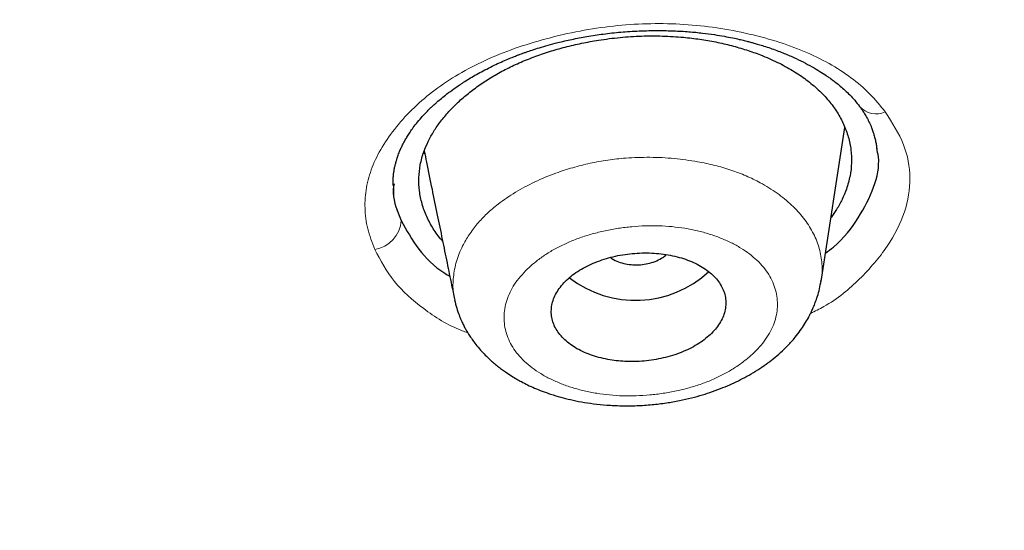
# Model space of a CAD drawing. Header units: millimetres. Extents: x 8 to 1170, y 12 to 886.
# Tile 287 of 656: x 772.22 to 782.36, y 800.33 to 805.58. Entities that reach past the tile are written whole.
import ezdxf

# ---------------------------------------------------------------- set-up
doc = ezdxf.new("R2010")
doc.units = ezdxf.units.MM

msp = doc.modelspace()

# ---------------------------------------------------------------- linework, layer by layer
at = {"color": 7, "linetype": 'Continuous', "lineweight": 30}
for p, q in [((780.479, 802.887), (780.722, 804.473)), ((776.396, 804.203), (776.385, 804.218)), ((776.079, 803.895), (776.078, 803.878)), ((780.475, 802.898), (780.473, 802.888)), ((776.707, 802.699), (776.706, 802.705))]:
    msp.add_line(p, q, dxfattribs=at)
at = {"color": 8, "linetype": 'Continuous', "lineweight": 0}
for centre, radius, start, end in [((781.045, 804.841), 0.227, 221.446, 294.5007), ((775.834, 803.535), 0.319, 278.2632, 356.5917)]:
    msp.add_arc(centre, radius, start, end, dxfattribs=at)
at = {"color": 7, "linetype": 'Continuous', "lineweight": 30}
msp.add_arc((778.566, 803.805), 1.111, 232.1883, 312.8233, dxfattribs=at)
for points, knots in [([(767.643, 873.98), (768.5, 873.977), (770.215, 873.972), (772.782, 873.862), (775.337, 873.677), (777.878, 873.413), (780.398, 873.069), (782.894, 872.648), (785.497, 872.122), (788.198, 871.476), (790.979, 870.694), (793.699, 869.81), (796.351, 868.828), (798.929, 867.75), (801.308, 866.635), (803.495, 865.5), (805.5, 864.361), (807.433, 863.16), (809.29, 861.899), (811.068, 860.58), (812.764, 859.205), (814.374, 857.778), (815.896, 856.301), (817.327, 854.777), (818.666, 853.209), (819.908, 851.6), (821.053, 849.953), (822.096, 848.27), (823.088, 846.46), (824.005, 844.519), (824.823, 842.447), (825.496, 840.347), (826.021, 838.223), (826.398, 836.081), (826.613, 834.028), (826.69, 832.073), (826.651, 830.218), (826.5, 828.365), (826.237, 826.518), (825.865, 824.678), (825.383, 822.851), (824.794, 821.039), (824.097, 819.245), (823.295, 817.474), (822.387, 815.728), (821.374, 814.011), (820.26, 812.326), (819.046, 810.677), (817.663, 808.976), (816.094, 807.235), (814.323, 805.467), (812.433, 803.763), (810.426, 802.13), (808.315, 800.566), (806.819, 799.59), (806.072, 799.102)], [0, 0, 0, 0, 0.017859, 0.035717, 0.053574, 0.07143, 0.089287, 0.107143, 0.125, 0.145832, 0.166666, 0.1875, 0.208333, 0.229166, 0.249999, 0.267856, 0.285713, 0.303571, 0.321429, 0.339287, 0.357144, 0.375001, 0.392858, 0.410715, 0.428572, 0.446429, 0.464286, 0.482143, 0.500002, 0.520835, 0.541668, 0.562501, 0.583334, 0.604167, 0.624999, 0.642856, 0.660713, 0.678571, 0.696428, 0.714286, 0.732144, 0.750003, 0.76786, 0.785718, 0.803575, 0.821433, 0.839289, 0.857146, 0.875003, 0.895835, 0.916668, 0.9375, 0.958333, 0.979167, 1, 1, 1, 1]), ([(766.714, 788.678), (767.321, 788.685), (768.534, 788.7), (770.35, 788.776), (772.161, 788.889), (773.966, 789.045), (775.764, 789.241), (777.554, 789.478), (779.281, 789.747), (780.943, 790.043), (782.541, 790.364), (784.126, 790.717), (785.696, 791.102), (787.253, 791.52), (788.845, 791.984), (790.467, 792.499), (792.114, 793.065), (793.731, 793.667), (795.321, 794.305), (796.881, 794.978), (798.415, 795.686), (799.878, 796.409), (801.272, 797.142), (802.593, 797.88), (803.884, 798.644), (805.144, 799.434), (806.372, 800.249), (807.604, 801.114), (808.834, 802.03), (810.055, 802.999), (811.233, 803.994), (812.369, 805.015), (813.462, 806.062), (814.514, 807.137), (815.496, 808.208), (816.407, 809.269), (817.248, 810.313), (818.045, 811.371), (818.798, 812.443), (819.507, 813.529), (820.192, 814.66), (820.847, 815.837), (821.468, 817.059), (822.035, 818.295), (822.548, 819.544), (823.009, 820.806), (823.417, 822.082), (823.761, 823.334), (824.045, 824.556), (824.273, 825.745), (824.453, 826.935), (824.585, 828.126), (824.669, 829.318), (824.706, 830.545), (824.691, 831.807), (824.619, 833.101), (824.49, 834.394), (824.304, 835.684), (824.061, 836.974), (823.761, 838.26), (823.417, 839.504), (823.033, 840.702), (822.615, 841.852), (822.153, 842.99), (821.646, 844.116), (821.093, 845.229), (820.505, 846.314), (819.883, 847.37), (819.23, 848.398), (818.538, 849.411), (817.805, 850.412), (817.032, 851.4), (816.219, 852.375), (815.369, 853.333), (814.47, 854.286), (813.525, 855.232), (812.529, 856.169), (811.497, 857.084), (810.429, 857.976), (809.324, 858.846), (808.201, 859.679), (807.062, 860.477), (805.91, 861.239), (804.727, 861.979), (803.513, 862.696), (802.267, 863.391), (800.991, 864.063), (799.689, 864.708), (798.346, 865.336), (796.964, 865.943), (795.539, 866.529), (794.092, 867.084), (792.623, 867.609), (791.132, 868.103), (789.644, 868.557), (788.162, 868.975), (786.687, 869.357), (785.196, 869.709), (783.688, 870.031), (782.164, 870.325), (780.624, 870.588), (779.071, 870.822), (777.487, 871.028), (775.875, 871.205), (774.236, 871.35), (772.594, 871.46), (770.949, 871.536), (769.3, 871.58), (768.2, 871.58), (767.65, 871.58)], [0, 0, 0, 0, 0.010081, 0.020137, 0.030179, 0.040216, 0.050257, 0.060311, 0.070335, 0.079491, 0.088633, 0.097767, 0.1069, 0.116039, 0.125192, 0.135253, 0.145282, 0.155288, 0.16528, 0.175267, 0.185259, 0.195301, 0.204496, 0.213673, 0.222839, 0.232002, 0.241168, 0.250345, 0.260322, 0.270285, 0.280246, 0.290212, 0.300194, 0.310203, 0.320293, 0.329526, 0.338727, 0.347904, 0.357065, 0.366218, 0.375372, 0.385323, 0.395264, 0.405207, 0.415162, 0.425139, 0.435149, 0.445226, 0.454443, 0.463632, 0.472801, 0.481959, 0.491116, 0.500279, 0.510233, 0.520184, 0.530144, 0.540125, 0.550137, 0.560192, 0.570258, 0.579448, 0.588609, 0.59775, 0.60688, 0.616007, 0.625139, 0.633867, 0.642594, 0.651329, 0.660077, 0.668845, 0.677642, 0.686473, 0.695244, 0.704395, 0.713529, 0.722653, 0.731774, 0.740899, 0.750037, 0.758756, 0.767483, 0.776222, 0.78498, 0.793764, 0.802579, 0.811433, 0.820208, 0.829363, 0.838502, 0.847632, 0.856762, 0.865897, 0.875044, 0.883755, 0.89247, 0.901196, 0.909939, 0.918704, 0.927499, 0.936329, 0.945126, 0.954305, 0.963462, 0.972602, 0.981734, 0.990864, 1, 1, 1, 1]), ([(710.696, 827.989), (710.697, 827.963), (710.701, 827.907), (710.707, 827.825), (710.713, 827.737), (710.718, 827.644), (710.725, 827.533), (710.734, 827.404), (710.744, 827.257), (710.757, 827.098), (710.771, 826.926), (710.787, 826.741), (710.806, 826.546), (710.827, 826.345), (710.856, 826.077), (710.895, 825.749), (710.946, 825.365), (711.001, 824.992), (711.058, 824.632), (711.118, 824.282), (711.181, 823.94), (711.265, 823.506), (711.377, 822.98), (711.521, 822.361), (711.683, 821.729), (711.862, 821.084), (712.061, 820.427), (712.274, 819.773), (712.502, 819.122), (712.71, 818.568), (712.891, 818.108), (713.042, 817.738), (713.202, 817.36), (713.37, 816.976), (713.534, 816.614), (713.692, 816.276), (713.839, 815.969), (713.988, 815.668), (714.136, 815.375), (714.258, 815.138), (714.354, 814.957), (714.422, 814.829), (714.488, 814.706), (714.549, 814.592), (714.605, 814.491), (714.65, 814.408), (714.688, 814.341), (714.718, 814.286), (714.749, 814.232), (714.781, 814.175), (714.815, 814.113), (714.861, 814.033), (714.918, 813.933), (714.989, 813.809), (715.069, 813.673), (715.156, 813.525), (715.251, 813.365), (715.354, 813.193), (715.482, 812.985), (715.631, 812.745), (715.8, 812.478), (715.97, 812.215), (716.14, 811.958), (716.309, 811.705), (716.475, 811.461), (716.638, 811.227), (716.796, 811.002), (716.951, 810.786), (717.1, 810.58), (717.235, 810.398), (717.354, 810.238), (717.46, 810.098), (717.559, 809.967), (717.652, 809.845), (717.741, 809.73), (717.834, 809.61), (717.937, 809.479), (718.053, 809.332), (718.178, 809.176), (718.313, 809.009), (718.457, 808.833), (718.612, 808.646), (718.776, 808.45), (718.948, 808.247), (719.182, 807.975), (719.48, 807.635), (719.758, 807.327), (719.953, 807.114), (720.06, 806.998), (720.169, 806.882), (720.278, 806.765), (720.387, 806.65), (720.494, 806.538), (720.598, 806.429), (720.696, 806.328), (720.787, 806.234), (720.868, 806.151), (720.938, 806.08), (721, 806.016), (721.059, 805.957), (721.118, 805.898), (721.183, 805.832), (721.258, 805.758), (721.344, 805.672), (721.443, 805.575), (721.554, 805.466), (721.678, 805.346), (721.835, 805.194), (722.022, 805.015), (722.234, 804.816), (722.444, 804.62), (722.653, 804.429), (722.892, 804.212), (723.161, 803.971), (723.46, 803.709), (723.757, 803.452), (724.058, 803.198), (724.365, 802.942), (724.645, 802.712), (724.896, 802.51), (725.117, 802.334), (725.341, 802.157), (725.568, 801.98), (725.791, 801.809), (726.005, 801.646), (726.206, 801.495), (726.393, 801.356), (726.558, 801.234), (726.7, 801.13), (726.823, 801.041), (726.939, 800.957), (727.057, 800.873), (727.195, 800.774), (727.36, 800.657), (727.553, 800.522), (727.76, 800.379), (727.981, 800.227), (728.214, 800.068), (728.456, 799.906), (728.747, 799.714), (729.08, 799.496), (729.443, 799.264), (729.788, 799.047), (730.115, 798.845), (730.438, 798.647), (730.784, 798.44), (731.157, 798.22), (731.562, 797.985), (731.978, 797.749), (732.405, 797.511), (732.841, 797.273), (733.216, 797.072), (733.525, 796.91), (733.766, 796.784), (734.005, 796.661), (734.242, 796.54), (734.477, 796.422), (734.678, 796.322), (734.842, 796.241), (734.962, 796.183), (735.064, 796.133), (735.144, 796.094), (735.203, 796.065), (735.247, 796.044), (735.291, 796.023), (735.342, 795.998), (735.407, 795.967), (735.486, 795.929), (735.58, 795.885), (735.687, 795.834), (735.808, 795.777), (735.94, 795.715), (736.079, 795.65), (736.221, 795.584), (736.482, 795.464), (736.86, 795.294), (737.346, 795.079), (737.818, 794.875), (738.276, 794.681), (738.729, 794.494), (739.178, 794.312), (739.626, 794.135), (740.154, 793.93), (740.764, 793.701), (741.459, 793.448), (742.237, 793.175), (743.1, 792.885), (744.052, 792.58), (745.012, 792.288), (745.956, 792.017), (746.884, 791.764), (747.793, 791.529), (748.708, 791.305), (749.629, 791.093), (750.554, 790.893), (751.484, 790.704), (752.45, 790.52), (753.452, 790.344), (754.489, 790.176), (755.53, 790.023), (756.574, 789.884), (757.622, 789.759), (758.674, 789.648), (759.728, 789.551), (760.786, 789.469), (761.846, 789.402), (762.901, 789.349), (763.953, 789.311), (765, 789.287), (766.049, 789.278), (767.074, 789.282), (768.072, 789.299), (769.043, 789.327), (770.012, 789.368), (770.98, 789.421), (771.946, 789.485), (772.91, 789.562), (773.905, 789.653), (774.93, 789.761), (775.984, 789.886), (777.034, 790.026), (778.081, 790.179), (779.125, 790.347), (780.165, 790.529), (781.202, 790.726), (782.234, 790.936), (783.26, 791.16), (784.275, 791.397), (785.278, 791.645), (786.269, 791.906), (787.253, 792.179), (788.256, 792.473), (789.276, 792.79), (790.313, 793.129), (791.34, 793.482), (792.357, 793.85), (793.364, 794.233), (794.175, 794.556), (794.794, 794.812), (795.227, 794.994), (795.657, 795.179), (796.086, 795.366), (796.517, 795.558), (796.921, 795.742), (797.301, 795.918), (797.658, 796.086), (798.022, 796.26), (798.392, 796.44), (798.767, 796.625), (799.121, 796.803), (799.445, 796.968), (799.735, 797.118), (800.008, 797.261), (800.265, 797.397), (800.453, 797.498), (800.576, 797.565), (800.635, 797.597), (800.685, 797.624), (800.726, 797.646), (800.757, 797.663), (800.784, 797.678), (800.815, 797.695), (800.856, 797.717), (800.908, 797.745), (800.966, 797.778), (801.03, 797.812), (801.113, 797.858), (801.218, 797.917), (801.347, 797.989), (801.488, 798.068), (801.639, 798.153), (801.8, 798.245), (801.97, 798.342), (802.243, 798.5), (802.61, 798.715), (803.083, 798.998), (803.558, 799.288), (804.034, 799.586), (804.495, 799.88), (805.031, 800.229), (805.638, 800.637), (806.326, 801.113), (807.009, 801.602), (807.691, 802.108), (808.362, 802.621), (809.02, 803.143), (809.665, 803.673), (810.299, 804.211), (810.84, 804.687), (811.294, 805.097), (811.665, 805.44), (812.036, 805.79), (812.41, 806.151), (812.722, 806.459), (812.973, 806.711), (813.162, 806.904), (813.353, 807.099), (813.542, 807.297), (813.727, 807.491), (813.902, 807.678), (814.064, 807.853), (814.212, 808.014), (814.347, 808.162), (814.468, 808.296), (814.579, 808.422), (814.688, 808.544), (814.8, 808.671), (814.917, 808.805), (815.04, 808.948), (815.169, 809.098), (815.305, 809.258), (815.448, 809.428), (815.638, 809.656), (815.867, 809.937), (816.13, 810.265), (816.384, 810.588), (816.627, 810.905), (816.881, 811.242), (817.144, 811.599), (817.417, 811.979), (817.684, 812.361), (817.927, 812.716), (818.147, 813.046), (818.346, 813.351), (818.545, 813.663), (818.734, 813.965), (818.913, 814.258), (819.082, 814.54), (819.253, 814.831), (819.425, 815.13), (819.575, 815.397), (819.701, 815.626), (819.801, 815.81), (819.893, 815.981), (819.977, 816.141), (820.054, 816.288), (820.118, 816.413), (820.172, 816.518), (820.216, 816.604), (820.256, 816.683), (820.292, 816.755), (820.327, 816.825), (820.364, 816.9), (820.406, 816.986), (820.452, 817.08), (820.502, 817.182), (820.553, 817.289), (820.607, 817.402), (820.662, 817.518), (820.717, 817.635), (820.772, 817.754), (820.868, 817.963), (821.004, 818.267), (821.179, 818.67), (821.35, 819.078), (821.514, 819.487), (821.669, 819.886), (821.814, 820.275), (821.95, 820.655), (822.079, 821.028), (822.228, 821.479), (822.395, 822.011), (822.574, 822.625), (822.74, 823.241), (822.893, 823.858), (823.033, 824.476), (823.159, 825.092), (823.266, 825.676), (823.356, 826.223), (823.413, 826.611), (823.448, 826.873), (823.467, 827.015), (823.486, 827.167), (823.505, 827.331), (823.525, 827.507), (823.545, 827.693), (823.565, 827.891), (823.585, 828.101), (823.604, 828.321), (823.623, 828.554), (823.64, 828.797), (823.656, 829.048), (823.669, 829.304), (823.681, 829.565), (823.691, 829.837), (823.698, 830.119), (823.701, 830.311), (823.703, 830.408)], [0, 0, 0, 0, 0.000488, 0.001066, 0.001741, 0.002496, 0.003291, 0.00439, 0.005557, 0.006789, 0.008184, 0.009655, 0.011202, 0.01282, 0.014437, 0.017594, 0.020657, 0.023626, 0.026502, 0.029284, 0.032003, 0.03472, 0.039702, 0.044684, 0.049665, 0.055002, 0.06034, 0.065677, 0.071014, 0.076351, 0.079353, 0.082419, 0.085553, 0.088756, 0.092028, 0.094647, 0.097245, 0.099785, 0.102267, 0.104691, 0.105802, 0.106901, 0.107971, 0.108943, 0.109807, 0.110563, 0.111081, 0.111533, 0.111981, 0.11247, 0.113, 0.113571, 0.11453, 0.115596, 0.116767, 0.118045, 0.119429, 0.12092, 0.122518, 0.124862, 0.127203, 0.129509, 0.13178, 0.134016, 0.136216, 0.138258, 0.140268, 0.142225, 0.14407, 0.145798, 0.147149, 0.148419, 0.149607, 0.150714, 0.151739, 0.152738, 0.153997, 0.155343, 0.156779, 0.158303, 0.159946, 0.161682, 0.163509, 0.165417, 0.167347, 0.171167, 0.17503, 0.176141, 0.177256, 0.178373, 0.179494, 0.180617, 0.181722, 0.182744, 0.183765, 0.184678, 0.185485, 0.186184, 0.186776, 0.187343, 0.187918, 0.188536, 0.189264, 0.190115, 0.191072, 0.192148, 0.193344, 0.194659, 0.196685, 0.198693, 0.200669, 0.202611, 0.20452, 0.2073, 0.210007, 0.212647, 0.215304, 0.218006, 0.220753, 0.222625, 0.224516, 0.226429, 0.228362, 0.230283, 0.232063, 0.233729, 0.235282, 0.236721, 0.237791, 0.238789, 0.239714, 0.240647, 0.241652, 0.243077, 0.244626, 0.246299, 0.24804, 0.249898, 0.251833, 0.253748, 0.256705, 0.259599, 0.26213, 0.264609, 0.267036, 0.269446, 0.272372, 0.27536, 0.27841, 0.281522, 0.284695, 0.287848, 0.289583, 0.291297, 0.292988, 0.294657, 0.296304, 0.297923, 0.298886, 0.299722, 0.300431, 0.301013, 0.301382, 0.30167, 0.301932, 0.302283, 0.302735, 0.303282, 0.303926, 0.304665, 0.305499, 0.306412, 0.307389, 0.308363, 0.309331, 0.312733, 0.316054, 0.319179, 0.32223, 0.325225, 0.32819, 0.331125, 0.33403, 0.338535, 0.343002, 0.347469, 0.353452, 0.359437, 0.365426, 0.371418, 0.376966, 0.382514, 0.388061, 0.39361, 0.399158, 0.404705, 0.410253, 0.416353, 0.42245, 0.42854, 0.434625, 0.440712, 0.446799, 0.452889, 0.458978, 0.465068, 0.471159, 0.477144, 0.483133, 0.489133, 0.495145, 0.500701, 0.506249, 0.511791, 0.517329, 0.522866, 0.528403, 0.53394, 0.540029, 0.546117, 0.552204, 0.558288, 0.564379, 0.570476, 0.576576, 0.582677, 0.58878, 0.594881, 0.600875, 0.606869, 0.612862, 0.618855, 0.625324, 0.631788, 0.638249, 0.644709, 0.651169, 0.65763, 0.660472, 0.663314, 0.666156, 0.668999, 0.671847, 0.674767, 0.677126, 0.679542, 0.682016, 0.684547, 0.687138, 0.689745, 0.691872, 0.693892, 0.695806, 0.697613, 0.699313, 0.6998, 0.70022, 0.700574, 0.700862, 0.701084, 0.701245, 0.701442, 0.70174, 0.702119, 0.702541, 0.702992, 0.703474, 0.704322, 0.705249, 0.706256, 0.707343, 0.70851, 0.709756, 0.711024, 0.714452, 0.717788, 0.72147, 0.725034, 0.728501, 0.73194, 0.737296, 0.742592, 0.748129, 0.753666, 0.759204, 0.764742, 0.770281, 0.775821, 0.781361, 0.784773, 0.788186, 0.791619, 0.795149, 0.798786, 0.800611, 0.802462, 0.804339, 0.806242, 0.80812, 0.809887, 0.811542, 0.813083, 0.814444, 0.815702, 0.816858, 0.817946, 0.819118, 0.820392, 0.821685, 0.823069, 0.824542, 0.826106, 0.827759, 0.830798, 0.833774, 0.836686, 0.839533, 0.842315, 0.845704, 0.849058, 0.852412, 0.855765, 0.8584, 0.861034, 0.863715, 0.866488, 0.868845, 0.871264, 0.873746, 0.876293, 0.878903, 0.880556, 0.882105, 0.883551, 0.884893, 0.886131, 0.887265, 0.888048, 0.888771, 0.889431, 0.890028, 0.890573, 0.891188, 0.891905, 0.892724, 0.893546, 0.894449, 0.895404, 0.896369, 0.897344, 0.898329, 0.899323, 0.90255, 0.905876, 0.90928, 0.912637, 0.915923, 0.91908, 0.922167, 0.925186, 0.928182, 0.933133, 0.93808, 0.943026, 0.947971, 0.952916, 0.957858, 0.962729, 0.966856, 0.970915, 0.971971, 0.973092, 0.974302, 0.975603, 0.976992, 0.978472, 0.980041, 0.9817, 0.98345, 0.98529, 0.98722, 0.989241, 0.99123, 0.9933, 0.995451, 0.997685, 1, 1, 1, 1]), ([(824.209, 830.38), (824.196, 829.879), (824.17, 828.877), (824.034, 827.376), (823.827, 825.877), (823.542, 824.382), (823.181, 822.89), (822.752, 821.434), (822.263, 820.018), (821.719, 818.645), (821.109, 817.286), (820.435, 815.942), (819.683, 814.591), (818.851, 813.236), (817.936, 811.88), (816.952, 810.547), (815.899, 809.237), (814.777, 807.951), (813.613, 806.716), (812.414, 805.534), (811.185, 804.406), (809.904, 803.31), (808.57, 802.244), (807.162, 801.194), (805.679, 800.163), (804.118, 799.153), (802.503, 798.183), (800.834, 797.251), (799.115, 796.361), (797.388, 795.532), (795.662, 794.765), (793.941, 794.057), (792.191, 793.392), (790.41, 792.772), (788.568, 792.185), (786.664, 791.635), (784.697, 791.127), (782.702, 790.669), (780.678, 790.262), (778.629, 789.908), (776.602, 789.612), (774.607, 789.373), (772.65, 789.189), (770.69, 789.053), (768.727, 788.966), (766.72, 788.928), (764.671, 788.942), (762.582, 789.011), (760.5, 789.136), (758.424, 789.316), (756.356, 789.552), (754.344, 789.836), (752.392, 790.164), (750.502, 790.532), (748.637, 790.946), (746.796, 791.406), (744.936, 791.923), (743.063, 792.501), (741.181, 793.142), (739.337, 793.832), (737.529, 794.572), (735.759, 795.36), (734.062, 796.18), (732.442, 797.025), (730.899, 797.891), (729.405, 798.792), (727.957, 799.729), (726.526, 800.724), (725.116, 801.777), (723.734, 802.889), (722.411, 804.037), (721.149, 805.22), (719.944, 806.44), (718.822, 807.67), (717.782, 808.906), (716.824, 810.139), (715.928, 811.394), (715.095, 812.67), (714.309, 813.993), (713.575, 815.362), (712.899, 816.775), (712.296, 818.204), (711.767, 819.648), (711.311, 821.11), (710.934, 822.562), (710.636, 823.999), (710.411, 825.414), (710.256, 826.835), (710.165, 828.261), (710.163, 829.214), (710.162, 829.691)], [0, 0, 0, 0, 0.011647, 0.023279, 0.034914, 0.046569, 0.058262, 0.069997, 0.081033, 0.092045, 0.103046, 0.114051, 0.125075, 0.136674, 0.148268, 0.159874, 0.171507, 0.183184, 0.194903, 0.205931, 0.216944, 0.227954, 0.238974, 0.250018, 0.2616, 0.2732, 0.284834, 0.296518, 0.308264, 0.319998, 0.330999, 0.341975, 0.352941, 0.363907, 0.374886, 0.386463, 0.398058, 0.409684, 0.421356, 0.433089, 0.444843, 0.455871, 0.466863, 0.477832, 0.488791, 0.499751, 0.51144, 0.523115, 0.53479, 0.54648, 0.558201, 0.569925, 0.580927, 0.591892, 0.602833, 0.61376, 0.624687, 0.6364, 0.648087, 0.659761, 0.671439, 0.683135, 0.694871, 0.705904, 0.716895, 0.727858, 0.738804, 0.749746, 0.761426, 0.773081, 0.784724, 0.796373, 0.808043, 0.819784, 0.830839, 0.841857, 0.852852, 0.863839, 0.87483, 0.886496, 0.898127, 0.909738, 0.921348, 0.932974, 0.944696, 0.955762, 0.96681, 0.977856, 0.988914, 1, 1, 1, 1]), ([(776.069, 803.877), (776.069, 803.892), (776.068, 803.919), (776.071, 803.96), (776.074, 803.998), (776.08, 804.036), (776.087, 804.072), (776.096, 804.107), (776.106, 804.142), (776.119, 804.182), (776.134, 804.223), (776.153, 804.266), (776.171, 804.303), (776.19, 804.339), (776.212, 804.376), (776.237, 804.417), (776.269, 804.464), (776.31, 804.518), (776.354, 804.57), (776.396, 804.616), (776.429, 804.649), (776.456, 804.676), (776.478, 804.697), (776.499, 804.715), (776.528, 804.741), (776.569, 804.776), (776.627, 804.823), (776.698, 804.875), (776.77, 804.924), (776.837, 804.967), (776.897, 805.003), (776.962, 805.04), (777.034, 805.077), (777.107, 805.114), (777.181, 805.148), (777.247, 805.176), (777.304, 805.2), (777.346, 805.216), (777.379, 805.229), (777.409, 805.24), (777.449, 805.254), (777.505, 805.273), (777.58, 805.297), (777.668, 805.323), (777.779, 805.352), (777.912, 805.383), (778.068, 805.413), (778.237, 805.438), (778.417, 805.458), (778.607, 805.47), (778.79, 805.474), (778.96, 805.47), (779.112, 805.462), (779.251, 805.448), (779.373, 805.432), (779.476, 805.415), (779.562, 805.398), (779.63, 805.383), (779.678, 805.372), (779.709, 805.364), (779.731, 805.358), (779.756, 805.352), (779.79, 805.342), (779.836, 805.329), (779.892, 805.312), (779.977, 805.284), (780.081, 805.245), (780.193, 805.197), (780.293, 805.149), (780.383, 805.101), (780.462, 805.054), (780.519, 805.017), (780.561, 804.989), (780.594, 804.965), (780.633, 804.935), (780.677, 804.899), (780.725, 804.857), (780.775, 804.808), (780.827, 804.753), (780.858, 804.712), (780.874, 804.691)], [0, 0, 0, 0, 0.014618, 0.027356, 0.038223, 0.047284, 0.056088, 0.065429, 0.0753, 0.084836, 0.098115, 0.109427, 0.119612, 0.128876, 0.138736, 0.149685, 0.162084, 0.176635, 0.193364, 0.204829, 0.214348, 0.221738, 0.22706, 0.232041, 0.237455, 0.249, 0.26216, 0.277736, 0.296107, 0.306852, 0.318369, 0.330662, 0.343735, 0.357426, 0.369809, 0.38161, 0.39099, 0.397938, 0.4025, 0.406829, 0.412057, 0.421589, 0.433158, 0.446774, 0.461732, 0.482924, 0.505537, 0.529573, 0.555031, 0.581908, 0.610194, 0.63233, 0.654872, 0.675367, 0.69338, 0.70892, 0.721994, 0.732606, 0.740758, 0.744684, 0.747609, 0.751193, 0.756752, 0.764285, 0.773791, 0.785268, 0.80786, 0.828539, 0.847271, 0.866226, 0.883256, 0.898563, 0.904912, 0.913094, 0.923101, 0.934919, 0.948536, 0.963934, 0.981094, 1, 1, 1, 1]), ([(776.579, 803.305), (776.576, 803.308), (776.538, 803.348), (776.481, 803.432), (776.412, 803.556), (776.365, 803.687), (776.337, 803.82), (776.331, 803.955), (776.346, 804.09), (776.38, 804.216), (776.429, 804.331), (776.487, 804.436), (776.558, 804.539), (776.642, 804.639), (776.737, 804.735), (776.843, 804.826), (776.96, 804.914), (777.087, 804.996), (777.223, 805.072), (777.367, 805.141), (777.519, 805.202), (777.678, 805.257), (777.842, 805.304), (778.011, 805.343), (778.199, 805.377), (778.406, 805.404), (778.626, 805.418), (778.846, 805.419), (778.989, 805.408), (779.061, 805.403)], [0, 0, 0, 0, 0.003599, 0.046538, 0.089771, 0.133704, 0.17746, 0.220621, 0.263596, 0.306799, 0.341137, 0.375796, 0.4107, 0.445312, 0.479887, 0.514569, 0.549204, 0.584045, 0.618658, 0.653012, 0.687692, 0.72213, 0.756548, 0.791172, 0.826221, 0.870229, 0.913571, 0.95668, 1, 1, 1, 1]), ([(779.061, 805.403), (779.117, 805.397), (779.23, 805.385), (779.395, 805.356), (779.555, 805.319), (779.709, 805.274), (779.868, 805.218), (780.029, 805.147), (780.187, 805.062), (780.328, 804.967), (780.452, 804.863), (780.559, 804.751), (780.646, 804.632), (780.713, 804.507), (780.761, 804.377), (780.788, 804.244), (780.794, 804.109), (780.779, 803.974), (780.744, 803.849), (780.696, 803.733), (780.643, 803.636), (780.6, 803.575), (780.58, 803.548)], [0, 0, 0, 0, 0.043579, 0.087553, 0.131742, 0.175556, 0.21943, 0.275045, 0.329817, 0.384268, 0.438927, 0.493708, 0.54821, 0.602949, 0.658436, 0.713988, 0.768737, 0.823195, 0.877886, 0.921644, 0.965198, 1, 1, 1, 1]), ([(780.874, 804.691), (780.885, 804.675), (780.906, 804.646), (780.931, 804.606), (780.95, 804.574), (780.964, 804.547), (780.976, 804.521), (780.989, 804.494), (781.002, 804.461), (781.016, 804.421), (781.029, 804.376), (781.04, 804.33), (781.048, 804.285), (781.05, 804.265), (781.051, 804.255)], [0, 0, 0, 0, 0.111954, 0.206412, 0.283509, 0.344902, 0.404652, 0.466166, 0.529494, 0.620476, 0.711722, 0.803035, 0.897478, 1, 1, 1, 1]), ([(776.39, 804.233), (776.398, 804.194), (776.425, 804.063), (776.469, 803.843), (776.523, 803.578), (776.575, 803.325), (776.624, 803.084), (776.666, 802.879), (776.692, 802.753), (776.702, 802.704)], [0, 0, 0, 0, 0.077005, 0.258964, 0.433564, 0.597882, 0.755102, 0.905224, 1, 1, 1, 1]), ([(780.524, 803.181), (780.552, 803.201), (780.697, 803.31), (780.87, 803.542), (781.031, 803.854), (781.087, 804.101), (781.057, 804.234), (781.05, 804.265)], [0, 0, 0, 0, 0.067897, 0.357502, 0.642032, 0.915798, 1, 1, 1, 1]), ([(776.073, 803.885), (776.071, 803.857), (776.064, 803.731), (776.114, 803.61), (776.152, 803.516)], [0, 0, 0, 0, 0.223388, 1, 1, 1, 1]), ([(776.152, 803.516), (776.208, 803.417), (776.315, 803.222), (776.499, 803.03), (776.636, 802.953), (776.653, 802.944)], [0, 0, 0, 0, 0.47705, 0.93399, 1, 1, 1, 1]), ([(778.281, 802.085), (778.31, 802.081), (778.367, 802.071), (778.459, 802.064), (778.555, 802.063), (778.655, 802.068), (778.755, 802.08), (778.853, 802.1), (778.947, 802.125), (779.038, 802.157), (779.123, 802.195), (779.202, 802.238), (779.274, 802.287), (779.336, 802.34), (779.39, 802.396), (779.434, 802.456), (779.466, 802.518), (779.488, 802.581), (779.498, 802.645), (779.496, 802.708), (779.483, 802.771), (779.458, 802.831), (779.422, 802.888), (779.376, 802.942), (779.32, 802.992), (779.255, 803.037), (779.183, 803.077), (779.103, 803.11), (779.017, 803.138), (778.925, 803.159), (778.83, 803.174), (778.733, 803.182), (778.633, 803.183), (778.533, 803.177), (778.434, 803.164), (778.336, 803.145), (778.242, 803.119), (778.151, 803.086), (778.066, 803.048), (777.988, 803.004), (777.917, 802.956), (777.855, 802.902), (777.802, 802.846), (777.759, 802.786), (777.727, 802.724), (777.706, 802.661), (777.697, 802.597), (777.7, 802.533), (777.713, 802.471), (777.739, 802.411), (777.775, 802.354), (777.822, 802.3), (777.879, 802.251), (777.944, 802.206), (778.018, 802.166), (778.1, 802.133), (778.187, 802.105), (778.25, 802.092), (778.281, 802.085)], [0, 0, 0, 0, 0.016024, 0.032049, 0.049619, 0.067244, 0.084813, 0.102457, 0.120157, 0.137801, 0.155623, 0.173504, 0.191327, 0.209355, 0.227442, 0.245472, 0.26364, 0.281868, 0.300037, 0.318216, 0.336454, 0.354634, 0.372692, 0.390807, 0.408866, 0.426727, 0.444644, 0.462505, 0.480179, 0.497908, 0.515581, 0.533157, 0.550787, 0.568361, 0.585969, 0.603632, 0.621239, 0.638998, 0.656815, 0.674575, 0.692541, 0.710567, 0.728534, 0.746671, 0.764866, 0.783004, 0.801195, 0.819445, 0.837637, 0.855745, 0.87391, 0.892018, 0.909993, 0.928024, 0.945998, 0.96398, 0.982019, 1, 1, 1, 1]), ([(778.307, 803.135), (778.318, 803.128), (778.348, 803.107), (778.407, 803.084), (778.481, 803.065), (778.559, 803.058), (778.637, 803.061), (778.714, 803.076), (778.785, 803.101), (778.843, 803.131), (778.871, 803.155), (778.882, 803.165)], [0, 0, 0, 0, 0.070586, 0.191812, 0.313038, 0.434311, 0.555584, 0.67681, 0.798036, 0.919309, 1, 1, 1, 1]), ([(776.703, 802.699), (776.71, 802.67), (776.722, 802.616), (776.747, 802.545), (776.769, 802.491), (776.79, 802.447), (776.81, 802.408), (776.831, 802.371), (776.855, 802.333), (776.884, 802.289), (776.923, 802.237), (776.968, 802.183), (777.016, 802.132), (777.061, 802.089), (777.103, 802.051), (777.144, 802.017), (777.185, 801.986), (777.232, 801.952), (777.284, 801.918), (777.339, 801.884), (777.395, 801.854), (777.456, 801.822), (777.527, 801.79), (777.606, 801.758), (777.696, 801.726), (777.793, 801.696), (777.899, 801.67), (778.011, 801.647), (778.136, 801.628), (778.273, 801.614), (778.422, 801.607), (778.578, 801.608), (778.733, 801.618), (778.881, 801.636), (779.017, 801.66), (779.141, 801.688), (779.254, 801.72), (779.362, 801.755), (779.463, 801.793), (779.559, 801.834), (779.649, 801.878), (779.738, 801.925), (779.826, 801.978), (779.909, 802.034), (779.987, 802.093), (780.063, 802.157), (780.138, 802.23), (780.206, 802.307), (780.262, 802.38), (780.308, 802.448), (780.34, 802.503), (780.363, 802.546), (780.38, 802.581), (780.399, 802.623), (780.42, 802.675), (780.442, 802.739), (780.463, 802.815), (780.472, 802.87), (780.478, 802.899)], [0, 0, 0, 0, 0.01864, 0.034843, 0.048796, 0.060649, 0.070417, 0.078867, 0.088923, 0.10102, 0.115567, 0.132556, 0.14813, 0.161477, 0.17308, 0.184403, 0.195568, 0.206596, 0.222984, 0.236866, 0.248266, 0.263352, 0.279583, 0.297, 0.316306, 0.338404, 0.358956, 0.381449, 0.405883, 0.432254, 0.460559, 0.490724, 0.520308, 0.548133, 0.574201, 0.598482, 0.621001, 0.641768, 0.66438, 0.684476, 0.703913, 0.724298, 0.745646, 0.766879, 0.786395, 0.806899, 0.829561, 0.853818, 0.873212, 0.89062, 0.90786, 0.915671, 0.923842, 0.933984, 0.946654, 0.961875, 0.979658, 1, 1, 1, 1])]:
    msp.add_open_spline(points, degree=3, knots=knots, dxfattribs=at)
at = {"color": 8, "linetype": 'Continuous', "lineweight": 0}
for points, knots in [([(710.889, 829.561), (710.891, 829.064), (710.895, 828.069), (710.997, 826.579), (711.17, 825.093), (711.422, 823.611), (711.749, 822.135), (712.142, 820.701), (712.595, 819.312), (713.101, 817.967), (713.672, 816.638), (714.307, 815.324), (715.017, 814.003), (715.808, 812.677), (716.682, 811.35), (717.627, 810.045), (718.641, 808.762), (719.724, 807.503), (720.848, 806.297), (722.006, 805.146), (723.191, 804.051), (724.427, 802.988), (725.714, 801.956), (727.078, 800.938), (728.522, 799.937), (730.046, 798.955), (731.623, 798.014), (733.253, 797.112), (734.931, 796.255), (736.614, 795.46), (738.296, 794.726), (739.975, 794.05), (741.686, 793.417), (743.429, 792.826), (745.239, 792.268), (747.113, 791.747), (749.052, 791.266), (751.018, 790.837), (753.011, 790.459), (755.027, 790.134), (757.019, 789.868), (758.98, 789.658), (760.906, 789.5), (762.838, 789.39), (764.775, 789.329), (766.755, 789.316), (768.775, 789.355), (770.832, 789.448), (772.884, 789.596), (774.931, 789.799), (776.974, 790.056), (778.969, 790.36), (780.911, 790.709), (782.794, 791.097), (784.654, 791.53), (786.49, 792.009), (788.339, 792.543), (790.196, 793.136), (792.057, 793.788), (793.882, 794.488), (795.673, 795.235), (797.432, 796.032), (799.124, 796.86), (800.747, 797.715), (802.294, 798.591), (803.794, 799.501), (805.249, 800.447), (806.686, 801.447), (808.101, 802.503), (809.488, 803.616), (810.817, 804.765), (812.09, 805.948), (813.306, 807.167), (814.441, 808.395), (815.495, 809.626), (816.468, 810.853), (817.38, 812.1), (818.23, 813.367), (819.037, 814.682), (819.794, 816.045), (820.496, 817.455), (821.126, 818.881), (821.683, 820.324), (822.168, 821.783), (822.571, 823.226), (822.897, 824.647), (823.149, 826.042), (823.332, 827.439), (823.453, 828.84), (823.476, 829.774), (823.488, 830.242)], [0, 0, 0, 0, 0.0117137, 0.0234149, 0.0351216, 0.0468522, 0.0586247, 0.070364, 0.0813631, 0.0923367, 0.1032992, 0.1142649, 0.1252481, 0.1368316, 0.148424, 0.1600419, 0.1717018, 0.1834199, 0.1951477, 0.206154, 0.2171342, 0.2281014, 0.2390684, 0.2500482, 0.2616874, 0.2733323, 0.2849979, 0.2966994, 0.3084517, 0.3201468, 0.3311024, 0.3420458, 0.3529893, 0.3639449, 0.3749251, 0.3865672, 0.398212, 0.409874, 0.4215681, 0.4333088, 0.4450345, 0.4560332, 0.4670091, 0.4779743, 0.4889413, 0.4999221, 0.5115701, 0.5232038, 0.5348379, 0.5464871, 0.5581659, 0.5699121, 0.5809668, 0.5919838, 0.6029753, 0.6139537, 0.6249313, 0.6365724, 0.6481884, 0.6597941, 0.6714039, 0.6830322, 0.6947667, 0.7058318, 0.7168559, 0.7278515, 0.7388313, 0.7498078, 0.7614587, 0.7730925, 0.7847248, 0.7963708, 0.8080459, 0.8197857, 0.8308292, 0.8418316, 0.8528066, 0.8637681, 0.8747299, 0.8864319, 0.8981149, 0.9097963, 0.9214933, 0.9332235, 0.9449736, 0.9560095, 0.967015, 0.9780052, 0.9889952, 1, 1, 1, 1]), ([(775.88, 803.219), (775.853, 803.29), (775.8, 803.428), (775.773, 803.642), (775.787, 803.855), (775.847, 804.066), (775.951, 804.276), (776.098, 804.483), (776.28, 804.681), (776.495, 804.864), (776.74, 805.026), (777.014, 805.169), (777.318, 805.291), (777.646, 805.392), (777.989, 805.471), (778.336, 805.523), (778.682, 805.547), (779.025, 805.543), (779.365, 805.51), (779.698, 805.45), (780.015, 805.367), (780.306, 805.262), (780.565, 805.136), (780.791, 804.989), (780.987, 804.822), (781.088, 804.698), (781.139, 804.634)], [0, 0, 0, 0, 0.042969, 0.08455, 0.125374, 0.166104, 0.207411, 0.249938, 0.292997, 0.334586, 0.375365, 0.416033, 0.457295, 0.499826, 0.542848, 0.584441, 0.625274, 0.666051, 0.707481, 0.750236, 0.793169, 0.834715, 0.875506, 0.916209, 0.957492, 1, 1, 1, 1]), ([(781.139, 804.634), (781.21, 804.524), (781.348, 804.308), (781.412, 803.955), (781.354, 803.599), (781.173, 803.245), (780.891, 802.916), (780.615, 802.681), (780.415, 802.582), (780.369, 802.56)], [0, 0, 0, 0, 0.163402, 0.319094, 0.474045, 0.635322, 0.798605, 0.953883, 1, 1, 1, 1]), ([(776.706, 802.705), (776.7, 802.728), (776.682, 802.803), (776.687, 802.935), (776.717, 803.096), (776.775, 803.242), (776.85, 803.37), (776.933, 803.482), (777.033, 803.587), (777.162, 803.698), (777.326, 803.809), (777.526, 803.916), (777.726, 804), (777.918, 804.062), (778.097, 804.107), (778.28, 804.14), (778.486, 804.163), (778.716, 804.17), (778.965, 804.159), (779.126, 804.134), (779.206, 804.122)], [0, 0, 0, 0, 0.0282609, 0.0929811, 0.1577754, 0.2225331, 0.2710192, 0.3193847, 0.3676312, 0.4160069, 0.4809061, 0.5461148, 0.6113629, 0.6601689, 0.708742, 0.7570299, 0.8053152, 0.8699886, 0.9349355, 1, 1, 1, 1]), ([(779.206, 804.122), (779.265, 804.11), (779.382, 804.087), (779.549, 804.037), (779.707, 803.978), (779.868, 803.899), (780.028, 803.8), (780.178, 803.677), (780.301, 803.543), (780.395, 803.399), (780.459, 803.247), (780.488, 803.09), (780.492, 802.973), (780.477, 802.909), (780.475, 802.898)], [0, 0, 0, 0, 0.0741482, 0.1481976, 0.2221409, 0.2959709, 0.3942516, 0.4924177, 0.5903873, 0.6880371, 0.7852908, 0.882474, 0.9801608, 1, 1, 1, 1]), ([(776.077, 803.851), (776.076, 803.831), (776.07, 803.716), (776.115, 803.606), (776.152, 803.516)], [0, 0, 0, 0, 0.178547, 1, 1, 1, 1]), ([(779.075, 803.436), (779.031, 803.442), (778.944, 803.455), (778.807, 803.463), (778.668, 803.463), (778.528, 803.454), (778.389, 803.437), (778.253, 803.412), (778.12, 803.379), (777.992, 803.339), (777.872, 803.291), (777.758, 803.237), (777.652, 803.175), (777.556, 803.107), (777.47, 803.035), (777.395, 802.959), (777.332, 802.88), (777.282, 802.798), (777.244, 802.714), (777.22, 802.629), (777.21, 802.543), (777.213, 802.457), (777.229, 802.372), (777.258, 802.29), (777.3, 802.211), (777.354, 802.136), (777.421, 802.065), (777.499, 801.999), (777.588, 801.938), (777.689, 801.883), (777.798, 801.835), (777.914, 801.794), (778.037, 801.761), (778.165, 801.735), (778.298, 801.718), (778.434, 801.709), (778.573, 801.71), (778.713, 801.718), (778.852, 801.735), (778.988, 801.76), (779.121, 801.793), (779.248, 801.833), (779.369, 801.881), (779.482, 801.935), (779.587, 801.997), (779.683, 802.065), (779.77, 802.137), (779.845, 802.213), (779.908, 802.293), (779.959, 802.375), (779.996, 802.459), (780.02, 802.544), (780.03, 802.629), (780.027, 802.715), (780.011, 802.8), (779.982, 802.882), (779.94, 802.961), (779.886, 803.036), (779.819, 803.107), (779.741, 803.173), (779.652, 803.234), (779.552, 803.289), (779.443, 803.337), (779.327, 803.378), (779.204, 803.412), (779.118, 803.428), (779.075, 803.436)], [0, 0, 0, 0, 0.015541, 0.031042, 0.046664, 0.062569, 0.078187, 0.093846, 0.109603, 0.12505, 0.140615, 0.156105, 0.171683, 0.187507, 0.203281, 0.21886, 0.234391, 0.250024, 0.265556, 0.281047, 0.29665, 0.312519, 0.328268, 0.34384, 0.359377, 0.375023, 0.390548, 0.406029, 0.421617, 0.437466, 0.453311, 0.468939, 0.484498, 0.500138, 0.515712, 0.531214, 0.546805, 0.562643, 0.57842, 0.593994, 0.609517, 0.625143, 0.640606, 0.656056, 0.67166, 0.687577, 0.703194, 0.718862, 0.734571, 0.750049, 0.765628, 0.781125, 0.796694, 0.812485, 0.828249, 0.843822, 0.859347, 0.874969, 0.890527, 0.906021, 0.921603, 0.937424, 0.953253, 0.96886, 0.984392, 1, 1, 1, 1]), ([(776.837, 802.362), (776.818, 802.368), (776.641, 802.43), (776.373, 802.605), (776.056, 802.885), (775.939, 803.106), (775.88, 803.219)], [0, 0, 0, 0, 0.037526, 0.353647, 0.669715, 1, 1, 1, 1])]:
    msp.add_open_spline(points, degree=3, knots=knots, dxfattribs=at)

doc.saveas('drawing.dxf')
